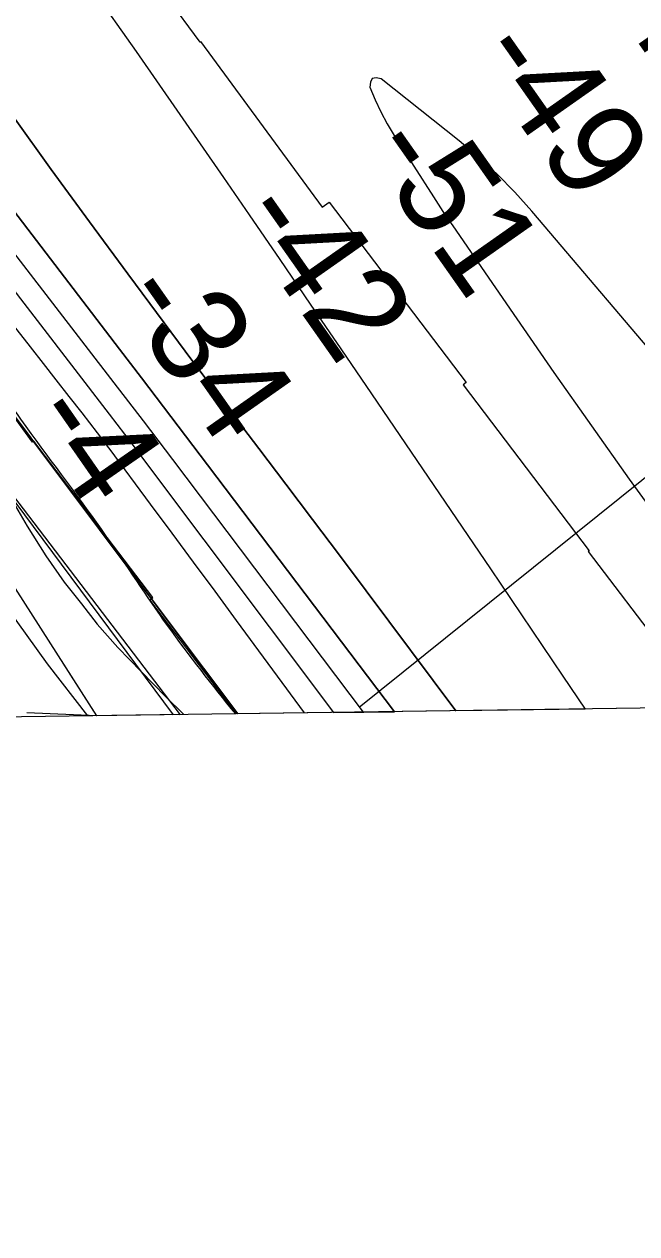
# Model space of a CAD drawing. Extents: x 3767014 to 3805179, y 361544 to 387384.
# Drawn here: x 3797155 to 3797582, y 366965 to 367807 of the extents above; entities that cross this region are included whole.
import ezdxf

# ---------------------------------------------------------------- set-up
doc = ezdxf.new("R2010")
doc.units = 0
for name, color, linetype in [('V-GRID-FRAM', 7, 'Continuous'), ('V-RIVR-EDGE', 7, 'Continuous'), ('V-RIVR-RANG', 7, 'Continuous'), ('V-RRAP-FSHR', 7, 'Continuous'), ('V-RRAP-RVMT', 7, 'Continuous'), ('V-TOPO-DPTH', 7, 'Continuous'), ('V-TOPO-MAJR', 7, 'Continuous'), ('V-TOPO-MINR', 7, 'Continuous'), ('V-TOPO-WATR', 7, 'Continuous'), ('V-WETL-SWMP', 7, 'Continuous')]:
    doc.layers.add(name, color=color, linetype=linetype)

msp = doc.modelspace()

# ---------------------------------------------------------------- linework, layer by layer
at = {"layer": 'V-GRID-FRAM'}
msp.add_lwpolyline([(3771006.872, 385146.094), (3802799.803, 385587.734), (3803060.286, 367407.215), (3771251.489, 366965.353), (3771006.872, 385146.094)], dxfattribs=at)
at = {"layer": 'V-RIVR-EDGE'}
msp.add_spline([(3785266.865, 377529.211), (3785342.8, 377494.248), (3785391.258, 377467.439), (3785439.72, 377442.249), (3785475.246, 377418.707), (3785525.316, 377389.469), (3785575.383, 377359.422), (3785621.413, 377331.811), (3785722.351, 377269.288), (3785796.661, 377231.094), (3785852.385, 377199.415), (3785928.324, 377166.069), (3785964.678, 377149.804), (3786028.506, 377124.576), (3786060.018, 377113.175), (3786092.316, 377092.068), (3786117.34, 377073.405), (3786135.083, 377053.143), (3786154.458, 377039.347), (3786176.258, 377024.735), (3786206.946, 377006.867), (3786256.211, 376979.248), (3786328.098, 376942.677), (3786374.949, 376919.917), (3786491.265, 376862.208), (3786553.467, 376833.749), (3786619.713, 376805.279), (3786729.589, 376759.718), (3786796.656, 376736.099), (3786845.136, 376718.187), (3786867.767, 376712.469), (3787003.51, 376661.992), (3787089.16, 376631.048), (3787163.496, 376603.367), (3787230.559, 376578.13), (3787257.223, 376568.359), (3787300.044, 376551.27), (3787354.992, 376532.533), (3787409.127, 376512.181), (3787544.074, 376466.558), (3787612.756, 376442.126), (3787657.197, 376425.841), (3787730.724, 376398.162), (3787781.63, 376380.244), (3787834.96, 376361.511), (3787891.524, 376341.961), (3787940, 376322.432), (3787998.976, 376297.215), (3788050.697, 376281.721), (3788117.768, 376259.719), (3788176.757, 376240.164), (3788221.198, 376223.879), (3788259.981, 376209.226), (3788406.252, 376164.383), (3788541.215, 376125.23), (3788606.67, 376104.041), (3788679.39, 376077.173), (3788748.889, 376055.974), (3788871.693, 376005.528), (3788969.454, 375966.467), (3789047.013, 375933.926), (3789119.723, 375903.014), (3789155.253, 375881.09), (3789182.716, 375867.274), (3789214.225, 375854.256), (3789257.04, 375834.74), (3789281.286, 375828.21), (3789303.105, 375821.686), (3789328.955, 375809.491), (3789367.724, 375789.177), (3789414.577, 375767.225), (3789468.708, 375745.255), (3789509.105, 375728.981), (3789555.157, 375710.266), (3789585.849, 375694.015), (3789620.578, 375675.328), (3789681.97, 375646.062), (3789753.859, 375610.3), (3789792.633, 375591.603), (3789842.712, 375566.408), (3789897.64, 375539.584), (3789938.019, 375516.03), (3789968.727, 375506.25), (3790004.289, 375497.265), (3790030.972, 375494.773), (3790047.128, 375487.455), (3790077.007, 375469.589), (3790124.633, 375433.077), (3790192.442, 375382.768), (3790252.165, 375332.478), (3790290.91, 375302.459), (3790337.741, 375271.611), (3790406.357, 375220.491), (3790469.329, 375175.855), (3790570.248, 375106.054), (3790647.751, 375050.868), (3790691.367, 375028.115), (3790744.667, 374997.251), (3790806.838, 374955.852), (3790873.863, 374915.249), (3790932, 374877.903), (3791002.231, 374825.97), (3791052.265, 374782.175), (3791082.927, 374753.793), (3791131.331, 374705.149), (3791170.05, 374664.616), (3791192.631, 374638.681), (3791220.891, 374620.01), (3791288.67, 374557.569), (3791322.577, 374533.223), (3791362.944, 374504.817), (3791396.042, 374480.473), (3791434.785, 374449.645), (3791482.407, 374411.517), (3791534.052, 374365.291), (3791646.192, 374254.216), (3791707.514, 374196.644), (3791738.968, 374161.791), (3791773.65, 374123.694), (3791803.497, 374092.888), (3791829.321, 374070.18), (3791830.912, 374059.662), (3791837.316, 374032.958), (3791849.409, 374017.562), (3791884.123, 373992.405), (3791930.977, 373971.262), (3791954.393, 373955.838), (3791993.134, 373924.202), (3792026.979, 373874.785), (3792047.912, 373836.722), (3792063.186, 373799.482), (3792086.509, 373746.857), (3792112.249, 373690.181), (3792141.261, 373648.864), (3792158.993, 373624.558), (3792177.552, 373607.528), (3792214.702, 373586.409), (3792255.083, 373563.665), (3792301.119, 373538.48), (3792346.34, 373510.871), (3792382.671, 373485.71), (3792422.225, 373455.689), (3792479.537, 373411.875), (3792548.144, 373356.711), (3792619.168, 373298.307), (3792672.431, 373252.077), (3792709.534, 373212.357), (3792750.656, 373162.113), (3792839.385, 373068.08), (3792888.572, 373008.92), (3792945.027, 372945.699), (3792999.062, 372884.91), (3793053.898, 372820.884), (3793149.89, 372720.363), (3793208.761, 372653.092), (3793261.195, 372598.777), (3793315.232, 372538.796), (3793358.792, 372493.399), (3793409.592, 372432.618), (3793462.809, 372367.787), (3793498.283, 372323.219), (3793536.997, 372280.26), (3793578.124, 372232.443), (3793604.724, 372196.792), (3793668.438, 372125.466), (3793703.128, 372090.604), (3793760.41, 372034.66), (3793806.384, 371984.404), (3793839.438, 371942.268), (3793939.427, 371823.136), (3793981.333, 371763.186), (3794029.674, 371688.662), (3794050.609, 371651.408), (3794073.177, 371620.62), (3794178.796, 371488.535), (3794237.625, 371404.28), (3794268.243, 371358.106), (3794301.293, 371314.353), (3794332.724, 371269.794), (3794395.613, 371192), (3794429.476, 371149.862), (3794472.201, 371093.953), (3794523.788, 371024.274), (3794601.175, 370922.181), (3794640.679, 370871.942), (3794687.421, 370805.509), (3794733.389, 370752.828), (3794829.339, 370635.323), (3794895.463, 370557.521), (3794959.948, 370470.826), (3795013.158, 370403.569), (3795070.394, 370329.023), (3795159.854, 370203.448), (3795225.98, 370126.454), (3795296.13, 370041.363), (3795379.18, 369940.065), (3795459.001, 369841.201), (3795508.163, 369772.337), (3795554.103, 369708.333), (3795661.315, 369566.538), (3795715.338, 369500.897), (3795762.105, 369444.169), (3795798.366, 369390.703), (3795915.247, 369234.327), (3795963.601, 369165.465), (3796028.082, 369077.153), (3796043.387, 369052.853), (3796054.672, 369037.459), (3796077.242, 369007.48), (3796148.213, 368927.239), (3796183.677, 368878.627), (3796226.382, 368814.631), (3796275.531, 368740.105), (3796314.222, 368688.25), (3796353.714, 368633.158), (3796401.268, 368567.533), (3796456.873, 368487.33), (3796513.292, 368409.551), (3796545.533, 368365.8), (3796626.113, 368246.716), (3796670.449, 368188.377), (3796704.298, 368140.578), (3796751.041, 368074.145), (3796787.308, 368023.105), (3796838.907, 367958.278), (3796844.528, 367942.09), (3796845.295, 367925.104), (3796846.094, 367921.059), (3796852.559, 367919.425), (3796863.071, 367918.59), (3796875.166, 367904.003), (3796903.398, 367874.01), (3796931.629, 367844.017), (3796952.579, 367812.424), (3796982.392, 367767.87), (3797007.371, 367730.606), (3797037.194, 367690.095), (3797062.185, 367657.684), (3797075.869, 367631.77), (3797095.223, 367609.078), (3797126.665, 367569.372), (3797156.484, 367527.244), (3797212.099, 367451.085), (3797254.808, 367388.706), (3797302.183, 367327.228)], degree=3, dxfattribs=at)
at = {"layer": 'V-RIVR-RANG'}
msp.add_line((3797388.323, 367332.031), (3797724.297, 367601.79), dxfattribs=at)
at = {"layer": 'V-RRAP-FSHR'}
msp.add_line((3797205.812, 367325.888), (3797157.024, 367327.937), dxfattribs=at)
for points in [[(3790248.587, 375297.942), (3790979.153, 374794.683), (3791275.126, 374533.809), (3791761.459, 374077.541), (3792037.066, 373779.942), (3792115.152, 373656.37), (3792213.95, 373538.497), (3792476.887, 373348.293), (3792793.866, 373062.004), (3793561.864, 372212.929), (3793966.759, 371751.644), (3794238.433, 371356.255), (3794520.76, 370943.016), (3795432.151, 369783.26), (3796173.549, 368822.744), (3796656.812, 368122.047), (3797263.788, 367326.695)], [(3797205.811, 367325.889), (3797021.389, 367614.315), (3796748.073, 368002.563), (3796682.193, 368065.286), (3796558.887, 368259.766), (3796224.738, 368708.832)], [(3797205.811, 367325.889), (3797182.318, 367362.631)]]:
    msp.add_lwpolyline(points, dxfattribs=at)
at = {"layer": 'V-RRAP-RVMT'}
for p, q in [((3797198.016, 367903.261), (3797277.424, 367794.87)), ((3797277.424, 367794.87), (3797278.021, 367795.295)), ((3797278.021, 367795.295), (3797362.538, 367679.919)), ((3797362.538, 367679.919), (3797367.377, 367683.558)), ((3797367.377, 367683.558), (3797462.759, 367557.951)), ((3797161.133, 367516.43), (3797075.91, 367632.752)), ((3797462.759, 367557.951), (3797460.716, 367556.368)), ((3797460.716, 367556.368), (3797548.451, 367440.795)), ((3797162.025, 367517.07), (3797161.133, 367516.43)), ((3797244.71, 367408.168), (3797162.025, 367517.07)), ((3797548.451, 367440.795), (3797547.81, 367440.311)), ((3797547.81, 367440.311), (3797627.811, 367334.96)), ((3797242.636, 367406.606), (3797244.71, 367408.168)), ((3797302.905, 367327.238), (3797242.636, 367406.606)), ((3797631.283, 367331.8), (3797302.905, 367327.238))]:
    msp.add_line(p, q, dxfattribs=at)
at = {"layer": 'V-TOPO-DPTH'}
for p, q in [((3797370.479, 367328.177), (3797412.86, 367328.766)), ((3797545.645, 367330.61), (3797455.63, 367329.36))]:
    msp.add_line(p, q, dxfattribs=at)
for points in [[(3797412.86, 367328.766), (3797282.732, 367500.652), (3797267.443, 367520.82), (3797252.137, 367540.976), (3797236.806, 367561.111), (3797221.457, 367581.234), (3796840.137, 368080.52), (3796816.018, 368112.244), (3796791.993, 368144.038), (3796768.108, 368175.937), (3796744.315, 368207.906), (3796724.403, 368234.784), (3796710.71, 368253.42), (3796697.116, 368272.126), (3796683.668, 368290.939), (3796670.319, 368309.822), (3796657.039, 368328.756), (3796643.753, 368347.685), (3796630.457, 368366.607), (3796617.155, 368385.525), (3796302.32, 368833.044)], [(3796302.32, 368833.044), (3796617.155, 368385.525), (3796630.457, 368366.607), (3796643.753, 368347.685), (3796657.039, 368328.756), (3796670.319, 368309.822), (3796683.668, 368290.939), (3796697.116, 368272.126), (3796710.71, 368253.42), (3796724.403, 368234.784), (3796744.315, 368207.906), (3796768.108, 368175.937), (3796791.993, 368144.038), (3796816.018, 368112.244), (3796840.137, 368080.52), (3797221.457, 367581.234), (3797236.806, 367561.111), (3797252.137, 367540.976), (3797267.443, 367520.82), (3797282.732, 367500.652), (3797412.86, 367328.766)], [(3797303.803, 367327.251), (3797256.112, 367390.768), (3797014.868, 367712.614), (3796950.667, 367797.889), (3796886.226, 367882.982), (3796821.425, 367967.801), (3796756.385, 368052.437), (3796671.384, 368162.565), (3796648.751, 368192.066), (3796626.233, 368221.655), (3796603.888, 368251.375), (3796581.658, 368281.182), (3796579.252, 368284.427), (3796555.993, 368315.986), (3796532.85, 368347.628), (3796509.88, 368379.397), (3796487.026, 368411.249), (3796227.598, 368774.926)], [(3796319.11, 368725.57), (3796352.277, 368679.481), (3796385.497, 368633.429), (3796418.794, 368587.433), (3796452.142, 368541.475), (3796648.967, 368270.705), (3796656.884, 368259.91), (3796664.861, 368249.16), (3796672.93, 368238.478), (3796681.058, 368227.841), (3796891.517, 367954.848), (3796947.118, 367882.721), (3797002.715, 367810.592), (3797058.308, 367738.46), (3797113.897, 367666.324), (3797214.367, 367535.942), (3797219.706, 367528.986), (3797225.026, 367522.016), (3797230.319, 367515.025), (3797235.594, 367508.021), (3797370.479, 367328.177)], [(3796319.11, 368725.57), (3796352.277, 368679.481), (3796385.497, 368633.429), (3796418.794, 368587.433), (3796452.142, 368541.475), (3796648.967, 368270.705), (3796656.884, 368259.91), (3796664.861, 368249.16), (3796672.93, 368238.478), (3796681.058, 368227.841), (3796891.517, 367954.848), (3796947.118, 367882.721), (3797002.715, 367810.592), (3797058.308, 367738.46), (3797113.897, 367666.324), (3797214.367, 367535.942), (3797219.706, 367528.986), (3797225.026, 367522.016), (3797230.319, 367515.025), (3797235.594, 367508.021), (3797370.479, 367328.177)], [(3797455.63, 367329.36), (3797393.134, 367412.935), (3797374.556, 367437.722), (3797355.94, 367462.481), (3797337.269, 367487.198), (3797318.56, 367511.888), (3797289.622, 367549.989), (3797285.364, 367555.613), (3797281.117, 367561.246), (3797276.889, 367566.893), (3797272.672, 367572.549), (3797227.336, 367633.556), (3797200.597, 367669.821), (3797174.042, 367706.219), (3797147.761, 367742.815), (3797121.664, 367779.545), (3796792.53, 368246.488), (3796770.557, 368277.629), (3796748.565, 368308.757), (3796726.544, 368339.864), (3796704.504, 368370.957), (3796488.677, 368675.128), (3796464.399, 368709.239)], [(3797455.63, 367329.36), (3797393.134, 367412.935), (3797374.556, 367437.722), (3797355.94, 367462.481), (3797337.269, 367487.198), (3797318.56, 367511.888), (3797289.622, 367549.989), (3797285.364, 367555.613), (3797281.117, 367561.246), (3797276.889, 367566.893), (3797272.672, 367572.549), (3797227.336, 367633.556), (3797200.597, 367669.821), (3797174.042, 367706.219), (3797147.761, 367742.815), (3797121.664, 367779.545), (3796792.53, 368246.488), (3796770.557, 368277.629), (3796748.565, 368308.757), (3796726.544, 368339.864), (3796704.504, 368370.957), (3796488.677, 368675.128), (3796464.399, 368709.239)], [(3796572.287, 368703.895), (3796613.181, 368648.65), (3796654.162, 368593.468), (3796783.303, 368419.995), (3796804.249, 368391.658), (3796825.066, 368363.228), (3796845.688, 368334.656), (3796866.182, 368305.99), (3797171.577, 367875.721), (3797202.395, 367832.093), (3797233.083, 367788.373), (3797263.574, 367744.516), (3797293.933, 367700.567), (3797311.729, 367674.682), (3797333.066, 367643.589), (3797354.366, 367612.471), (3797375.613, 367581.317), (3797396.825, 367550.139), (3797479.639, 367428.188), (3797530.153, 367353.581), (3797545.645, 367330.61)], [(3796572.287, 368703.895), (3796613.181, 368648.65), (3796654.162, 368593.468), (3796783.303, 368419.995), (3796804.249, 368391.658), (3796825.066, 368363.228), (3796845.688, 368334.656), (3796866.182, 368305.99), (3797171.577, 367875.721), (3797202.395, 367832.093), (3797233.083, 367788.373), (3797263.574, 367744.516), (3797293.933, 367700.567), (3797311.729, 367674.682), (3797333.066, 367643.589), (3797354.366, 367612.471), (3797375.613, 367581.317), (3797396.825, 367550.139), (3797479.639, 367428.188), (3797530.153, 367353.581), (3797545.645, 367330.61)]]:
    msp.add_lwpolyline(points, dxfattribs=at)
at = {"layer": 'V-TOPO-MAJR'}
msp.add_lwpolyline([(3797609.87, 367558.003), (3797508.436, 367677.251), (3797496.623, 367690.346), (3797484.334, 367702.952), (3797471.332, 367714.82), (3797457.856, 367726.199), (3797403.658, 367769.319), (3797400.107, 367769.984), (3797397.452, 367769.434), (3797396.139, 367767.061), (3797395.721, 367763.473), (3797399.396, 367754.795), (3797403.402, 367746.285), (3797407.905, 367738.026), (3797412.738, 367729.936), (3797440.019, 367687.206), (3797443.321, 367682.092), (3797446.658, 367677), (3797450.047, 367671.944), (3797453.472, 367666.911), (3797498.021, 367602.142), (3797523.891, 367564.845), (3797549.955, 367527.684), (3797576.31, 367490.729), (3797602.858, 367453.911)], dxfattribs=at)
at = {"layer": 'V-TOPO-MINR'}
for points in [[(3795422.94, 369839.17), (3795584.014, 369622.642), (3795589.316, 369615.494), (3795594.604, 369608.335), (3795599.87, 369601.16), (3795605.122, 369593.976), (3796198.33, 368780.03), (3796605.07, 368206.57), (3797258.851, 367326.626)], [(3796302.32, 368833.044), (3796617.155, 368385.525), (3796630.457, 368366.607), (3796643.753, 368347.685), (3796657.039, 368328.756), (3796670.319, 368309.822), (3796683.668, 368290.939), (3796697.116, 368272.126), (3796710.71, 368253.42), (3796724.403, 368234.784), (3796744.315, 368207.906), (3796768.108, 368175.937), (3796791.993, 368144.038), (3796816.018, 368112.244), (3796840.137, 368080.52), (3797221.457, 367581.234), (3797236.806, 367561.111), (3797252.137, 367540.976), (3797267.443, 367520.82), (3797282.732, 367500.652), (3797412.86, 367328.766)], [(3796329.554, 368751.917), (3796675.036, 368266.512), (3796677.437, 368263.167), (3796679.857, 368259.836), (3796682.304, 368256.524), (3796684.77, 368253.226), (3796745.64, 368172.495), (3796778.621, 368128.893), (3796811.693, 368085.359), (3796844.899, 368041.928), (3796878.194, 367998.566), (3797217.719, 367557.801), (3797227.935, 367544.498), (3797238.124, 367531.174), (3797248.272, 367517.819), (3797258.393, 367504.444), (3797391.136, 367328.464)], [(3796319.11, 368725.57), (3796352.277, 368679.481), (3796385.497, 368633.429), (3796418.794, 368587.433), (3796452.142, 368541.475), (3796648.967, 368270.705), (3796656.884, 368259.91), (3796664.861, 368249.16), (3796672.93, 368238.478), (3796681.058, 368227.841), (3796891.517, 367954.848), (3796947.118, 367882.721), (3797002.715, 367810.592), (3797058.308, 367738.46), (3797113.897, 367666.324), (3797214.367, 367535.942), (3797219.706, 367528.986), (3797225.026, 367522.016), (3797230.319, 367515.025), (3797235.594, 367508.021), (3797370.479, 367328.177)], [(3796464.399, 368709.239), (3796488.677, 368675.128), (3796704.504, 368370.957), (3796726.544, 368339.864), (3796748.565, 368308.757), (3796770.557, 368277.629), (3796792.53, 368246.488), (3797121.664, 367779.545), (3797147.761, 367742.815), (3797174.042, 367706.219), (3797200.597, 367669.821), (3797227.336, 367633.556), (3797272.672, 367572.549), (3797276.889, 367566.893), (3797281.117, 367561.246), (3797285.364, 367555.613), (3797289.622, 367549.989), (3797318.56, 367511.888), (3797337.269, 367487.198), (3797355.94, 367462.481), (3797374.556, 367437.722), (3797393.134, 367412.935), (3797455.63, 367329.36)], [(3796572.287, 368703.895), (3796613.181, 368648.65), (3796654.162, 368593.468), (3796783.303, 368419.995), (3796804.249, 368391.658), (3796825.066, 368363.228), (3796845.688, 368334.656), (3796866.182, 368305.99), (3797171.577, 367875.721), (3797202.395, 367832.093), (3797233.083, 367788.373), (3797263.574, 367744.516), (3797293.933, 367700.567), (3797311.729, 367674.682), (3797333.066, 367643.589), (3797354.366, 367612.471), (3797375.613, 367581.317), (3797396.825, 367550.139), (3797479.639, 367428.188), (3797530.153, 367353.581), (3797545.645, 367330.61)], [(3796676.845, 368197.486), (3797159.387, 367582.758), (3797168.38, 367571.277), (3797177.357, 367559.783), (3797186.31, 367548.27), (3797195.247, 367536.745), (3797211.307, 367515.989), (3797212.198, 367514.83), (3797213.084, 367513.667), (3797213.963, 367512.498), (3797214.837, 367511.326), (3797243.017, 367473.268), (3797257.966, 367453.055), (3797272.899, 367432.831), (3797287.81, 367412.59), (3797302.705, 367392.338), (3797350.047, 367327.893)]]:
    msp.add_lwpolyline(points, dxfattribs=at)
at = {"layer": 'V-TOPO-WATR'}
msp.add_lwpolyline([(3796227.598, 368774.926), (3796487.026, 368411.249), (3796509.88, 368379.397), (3796532.85, 368347.628), (3796555.993, 368315.986), (3796579.252, 368284.427), (3796581.658, 368281.182), (3796603.888, 368251.375), (3796626.233, 368221.655), (3796648.751, 368192.066), (3796671.384, 368162.565), (3796756.385, 368052.437), (3796821.425, 367967.801), (3796886.226, 367882.982), (3796950.667, 367797.889), (3797014.868, 367712.614), (3797256.112, 367390.768), (3797303.803, 367327.251)], dxfattribs=at)
at = {"layer": 'V-WETL-SWMP'}
for p, q in [((3797171.417, 367362.022), (3796975.677, 367634.832)), ((3797147.585, 367474.581), (3797157.291, 367457.904)), ((3797157.291, 367457.904), (3797170.32, 367437.377)), ((3797170.32, 367437.377), (3797183.098, 367418.9)), ((3797183.098, 367418.9), (3797195.113, 367403.757)), ((3797195.113, 367403.757), (3797206.105, 367389.641)), ((3797206.105, 367389.641), (3797220.424, 367373.468)), ((3797220.424, 367373.468), (3797236.536, 367356.778)), ((3797199.516, 367325.802), (3797171.417, 367362.022)), ((3797236.536, 367356.778), (3797253.672, 367339.319)), ((3797253.672, 367339.319), (3797266.395, 367326.731)), ((3797266.395, 367326.731), (3797199.516, 367325.802))]:
    msp.add_line(p, q, dxfattribs=at)

# ---------------------------------------------------------------- texts
at = {"layer": 'V-RIVR-RANG'}
for s, rotation, p in [('-47', 305.105194, (3797547.836, 367843.584)), ('-49', 305.105194, (3797466.194, 367785.837)), ('-51', 305.105194, (3797390.918, 367719.037)), ('-42', 305.105194, (3797300.623, 367673.6)), ('-34', 305.105194, (3797218.216, 367616.942)), ('-4', 304.818326, (3797155.18, 367533.155))]:
    msp.add_text(s, height=67, rotation=rotation, dxfattribs=at).set_placement(p)

doc.saveas('drawing.dxf')
